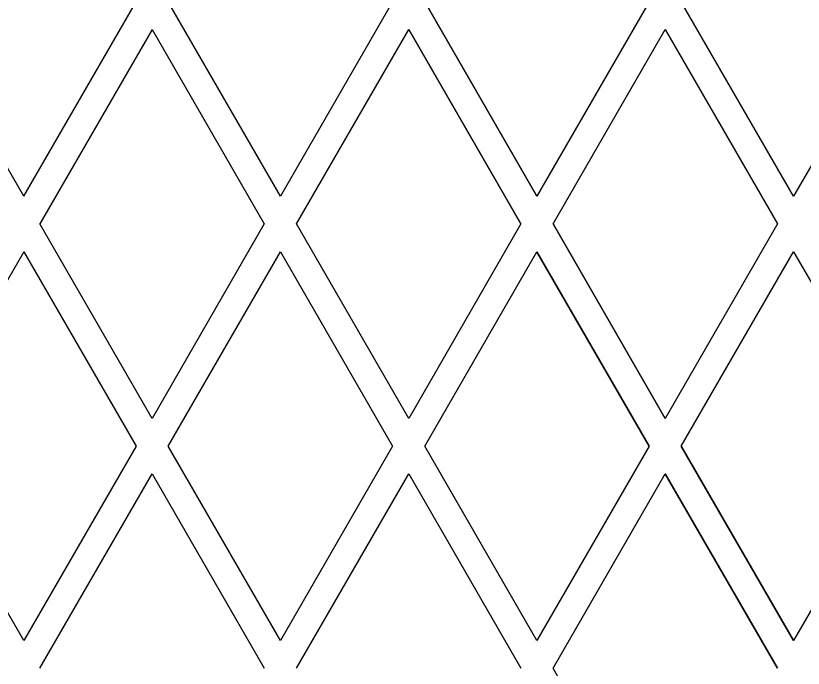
# Model space of a CAD drawing. Extents: x 99862 to 103151, y 100000 to 105076.
# Drawn here: x 100409.65 to 100436.23, y 101801.65 to 101823.68 of the extents above; entities that cross this region are included whole.
import ezdxf

# ---------------------------------------------------------------- set-up
doc = ezdxf.new("R2010")
doc.units = 0
for name, color, linetype in [('Level 10', 7, 'Continuous'), ('Level 11', 7, 'Continuous'), ('Level 12', 7, 'Continuous')]:
    doc.layers.add(name, color=color, linetype=linetype)

msp = doc.modelspace()

# ---------------------------------------------------------------- linework, layer by layer
at = {"layer": 'Level 10'}
msp.add_circle((100379.544, 101764.153), 90, dxfattribs=at)
at = {"layer": 'Level 11'}
for radius in [95.156, 94.688]:
    msp.add_circle((100379.544, 101764.153), radius, dxfattribs=at)
for start, end in [(66.72365, 173.27635), (6.72365, 53.27635)]:
    msp.add_arc((100379.544, 101764.153), 88.781, start, end, dxfattribs=at)
at = {"layer": 'Level 12'}
for p, q in [((100409.919, 101817.59), (100406.131, 101824.153)), ((100409.919, 101817.59), (100406.131, 101824.153)), ((100409.919, 101817.59), (100413.708, 101824.153)), ((100409.919, 101817.59), (100413.708, 101824.153)), ((100418.58, 101817.59), (100414.791, 101824.153)), ((100418.58, 101817.59), (100414.791, 101824.153)), ((100422.369, 101824.153), (100418.58, 101817.59)), ((100422.369, 101824.153), (100418.58, 101817.59)), ((100423.451, 101824.153), (100427.24, 101817.59)), ((100427.24, 101817.59), (100423.451, 101824.153)), ((100431.029, 101824.153), (100427.24, 101817.59)), ((100431.029, 101824.153), (100427.24, 101817.59)), ((100435.9, 101817.59), (100432.111, 101824.153)), ((100435.9, 101817.59), (100432.111, 101824.153)), ((100439.689, 101824.153), (100435.9, 101817.59)), ((100439.689, 101824.153), (100435.9, 101817.59)), ((100414.25, 101823.215), (100410.461, 101816.653)), ((100414.25, 101823.215), (100410.461, 101816.653)), ((100414.25, 101823.215), (100418.038, 101816.653)), ((100414.25, 101823.215), (100418.038, 101816.653)), ((100414.25, 101823.215), (100414.25, 101823.215)), ((100419.121, 101816.653), (100422.91, 101823.215)), ((100419.121, 101816.653), (100422.91, 101823.215)), ((100426.699, 101816.653), (100422.91, 101823.215)), ((100422.91, 101823.215), (100426.699, 101816.653)), ((100422.91, 101823.215), (100422.91, 101823.215)), ((100427.781, 101816.653), (100431.57, 101823.215)), ((100427.781, 101816.653), (100431.57, 101823.215)), ((100431.57, 101823.215), (100435.359, 101816.653)), ((100431.57, 101823.215), (100435.359, 101816.653)), ((100431.57, 101823.215), (100431.57, 101823.215)), ((100409.919, 101817.59), (100409.919, 101817.59)), ((100418.58, 101817.59), (100418.58, 101817.59)), ((100427.24, 101817.59), (100427.24, 101817.59)), ((100435.9, 101817.59), (100435.9, 101817.59)), ((100414.25, 101810.09), (100410.461, 101816.653)), ((100414.25, 101810.09), (100410.461, 101816.653)), ((100410.461, 101816.653), (100410.461, 101816.653)), ((100418.038, 101816.653), (100414.25, 101810.09)), ((100418.038, 101816.653), (100414.25, 101810.09)), ((100418.038, 101816.653), (100418.038, 101816.653)), ((100422.91, 101810.09), (100419.121, 101816.653)), ((100422.91, 101810.09), (100419.121, 101816.653)), ((100419.121, 101816.653), (100419.121, 101816.653)), ((100426.699, 101816.653), (100422.91, 101810.09)), ((100426.699, 101816.653), (100422.91, 101810.09)), ((100426.699, 101816.653), (100426.699, 101816.653)), ((100427.781, 101816.653), (100431.57, 101810.09)), ((100431.57, 101810.09), (100427.781, 101816.653)), ((100427.781, 101816.653), (100427.781, 101816.653)), ((100435.359, 101816.653), (100431.57, 101810.09)), ((100435.359, 101816.653), (100431.57, 101810.09)), ((100435.359, 101816.653), (100435.359, 101816.653)), ((100409.919, 101815.715), (100406.131, 101809.153)), ((100409.919, 101815.715), (100406.131, 101809.153)), ((100409.919, 101815.715), (100413.708, 101809.153)), ((100409.919, 101815.715), (100413.708, 101809.153)), ((100409.919, 101815.715), (100409.919, 101815.715)), ((100414.791, 101809.153), (100418.58, 101815.715)), ((100414.791, 101809.153), (100418.58, 101815.715)), ((100418.58, 101815.715), (100422.369, 101809.153)), ((100418.58, 101815.715), (100422.369, 101809.153)), ((100418.58, 101815.715), (100418.58, 101815.715)), ((100423.451, 101809.153), (100427.24, 101815.715)), ((100423.451, 101809.153), (100427.24, 101815.715)), ((100431.029, 101809.153), (100427.24, 101815.715)), ((100427.24, 101815.715), (100431.029, 101809.153)), ((100427.24, 101815.715), (100427.24, 101815.715)), ((100432.111, 101809.153), (100435.9, 101815.715)), ((100432.111, 101809.153), (100435.9, 101815.715)), ((100435.9, 101815.715), (100439.689, 101809.153)), ((100435.9, 101815.715), (100439.689, 101809.153)), ((100435.9, 101815.715), (100435.9, 101815.715)), ((100414.25, 101810.09), (100414.25, 101810.09)), ((100422.91, 101810.09), (100422.91, 101810.09)), ((100431.57, 101810.09), (100431.57, 101810.09)), ((100409.919, 101802.59), (100406.131, 101809.153)), ((100409.919, 101802.59), (100406.131, 101809.153)), ((100413.708, 101809.153), (100409.919, 101802.59)), ((100413.708, 101809.153), (100409.919, 101802.59)), ((100413.708, 101809.153), (100413.708, 101809.153)), ((100418.58, 101802.59), (100414.791, 101809.153)), ((100418.58, 101802.59), (100414.791, 101809.153)), ((100414.791, 101809.153), (100414.791, 101809.153)), ((100422.369, 101809.153), (100418.58, 101802.59)), ((100422.369, 101809.153), (100418.58, 101802.59)), ((100422.369, 101809.153), (100422.369, 101809.153)), ((100427.24, 101802.59), (100423.451, 101809.153)), ((100427.24, 101802.59), (100423.451, 101809.153)), ((100423.451, 101809.153), (100423.451, 101809.153)), ((100431.029, 101809.153), (100427.24, 101802.59)), ((100431.029, 101809.153), (100427.24, 101802.59)), ((100431.029, 101809.153), (100431.029, 101809.153)), ((100432.111, 101809.153), (100435.9, 101802.59)), ((100435.9, 101802.59), (100432.111, 101809.153)), ((100432.111, 101809.153), (100432.111, 101809.153)), ((100439.689, 101809.153), (100435.9, 101802.59)), ((100439.689, 101809.153), (100435.9, 101802.59)), ((100410.461, 101801.653), (100414.25, 101808.215)), ((100410.461, 101801.653), (100414.25, 101808.215)), ((100414.25, 101808.215), (100418.038, 101801.653)), ((100414.25, 101808.215), (100418.038, 101801.653)), ((100414.25, 101808.215), (100414.25, 101808.215)), ((100419.121, 101801.653), (100422.91, 101808.215)), ((100419.121, 101801.653), (100422.91, 101808.215)), ((100422.91, 101808.215), (100426.699, 101801.653)), ((100422.91, 101808.215), (100426.699, 101801.653)), ((100422.91, 101808.215), (100422.91, 101808.215)), ((100427.781, 101801.653), (100431.57, 101808.215)), ((100427.781, 101801.653), (100431.57, 101808.215)), ((100435.359, 101801.653), (100431.57, 101808.215)), ((100431.57, 101808.215), (100435.359, 101801.653)), ((100431.57, 101808.215), (100431.57, 101808.215)), ((100409.919, 101802.59), (100409.919, 101802.59)), ((100418.58, 101802.59), (100418.58, 101802.59)), ((100427.24, 101802.59), (100427.24, 101802.59)), ((100435.9, 101802.59), (100435.9, 101802.59)), ((100431.57, 101795.09), (100427.781, 101801.653)), ((100431.57, 101795.09), (100427.781, 101801.653)), ((100427.781, 101801.653), (100427.781, 101801.653))]:
    msp.add_line(p, q, dxfattribs=at)
msp.add_circle((100379.544, 101764.153), 93.75, dxfattribs=at)
for start, end in [(66.12977, 171.30277), (6.12977, 53.87023)]:
    msp.add_arc((100379.609, 101764.153), 85.312, start, end, dxfattribs=at)
msp.add_open_spline([(100416.029, 101686), (100309.328, 101636.187), (100294.025, 101752.944), (100304.31, 101753.831), (100304.31, 101764.153), (100304.31, 101774.475), (100294.025, 101775.361), (100309.328, 101892.119), (100416.029, 101842.306), (100413.008, 101836.035), (100419.036, 101832.555), (100425.064, 101829.075), (100428.984, 101834.827), (100461.977, 101811.746), (100465.469, 101771.632), (100458.528, 101771.113), (100458.528, 101764.153), (100458.528, 101757.193), (100465.469, 101756.674), (100461.977, 101716.56), (100428.984, 101693.479), (100425.064, 101699.23), (100419.036, 101695.75), (100413.008, 101692.27), (100416.029, 101686)], degree=4, dxfattribs=at)

doc.saveas('drawing.dxf')
